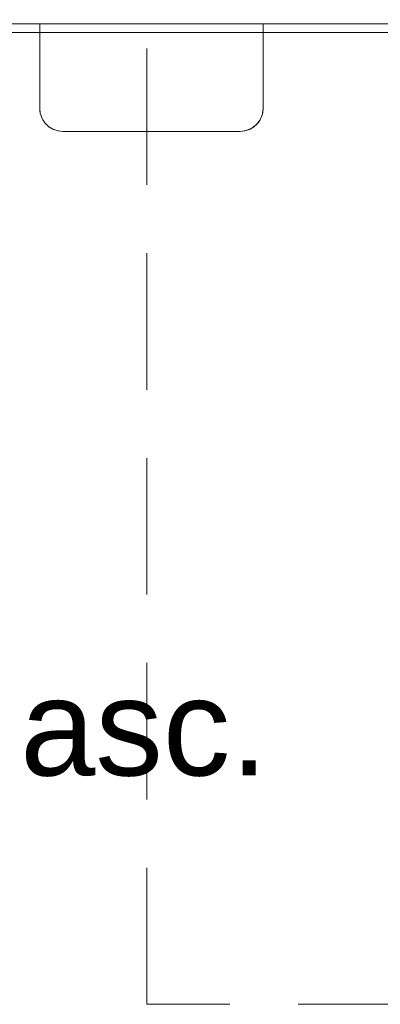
# Model space of a CAD drawing. Header units: millimetres. Extents: x 2 to 902, y -447 to 199.
# Tile 995 of 1056: x 65.352 to 66.191, y 184.978 to 187.267. Entities that reach past the tile are written whole.
import ezdxf

# ---------------------------------------------------------------- set-up
doc = ezdxf.new("R2010")
doc.units = ezdxf.units.MM
doc.header["$MEASUREMENT"] = 0
doc.linetypes.add('HIDDEN2', pattern=[0.47625, 0.3175, -0.15875])
doc.linetypes.add('NULL', pattern=[0])
for name, color, linetype, lineweight in [('Ambiente-Textos', 251, 'Continuous', 5), ('DI-Detalhes', 1, 'HIDDEN2', 9), ('IFC-Elemento construtivo genérico-Contorno', 253, 'Continuous', 5), ('IFC-Laje-Contorno', 134, 'Continuous', 5), ('IFC-Parede padrão-Contorno', 44, 'Continuous', 5)]:
    doc.layers.add(name, color=color, linetype=linetype, lineweight=lineweight)
doc.styles.add('Arial', font='arial.ttf')

msp = doc.modelspace()

# ---------------------------------------------------------------- linework, layer by layer
at = {"layer": 'DI-Detalhes'}
msp.add_lwpolyline([(65.6474, 189.3258), (71.5557, 189.3258), (71.5557, 184.9778), (65.6474, 184.9778), (65.6474, 189.3258)], dxfattribs=at)
at = {"layer": 'IFC-Elemento construtivo genérico-Contorno', "color": 7, "lineweight": 5}
for p, q in [((65.3985, 187.2574), (65.9185, 187.2574)), ((65.3985, 187.2574), (65.4612, 187.2574)), ((65.3985, 187.2574), (65.4019, 187.2574)), ((65.3985, 187.061), (65.3985, 187.2574)), ((65.4019, 187.2574), (65.4119, 187.2574)), ((65.4119, 187.2574), (65.4277, 187.2574)), ((65.4277, 187.2574), (65.4485, 187.2574)), ((65.4485, 187.2574), (65.4726, 187.2574)), ((65.4612, 187.2574), (65.5212, 187.2574)), ((65.4726, 187.2574), (65.4985, 187.2574)), ((65.4985, 187.2574), (65.8185, 187.2574)), ((65.7957, 187.2574), (65.8346, 187.2574)), ((65.8185, 187.2574), (65.8443, 187.2574)), ((65.8346, 187.2574), (65.8762, 187.2574)), ((65.8443, 187.2574), (65.8685, 187.2574)), ((65.8685, 187.2574), (65.8892, 187.2574)), ((65.8762, 187.2574), (65.9185, 187.2574)), ((65.8892, 187.2574), (65.9051, 187.2574)), ((65.9051, 187.2574), (65.915, 187.2574)), ((65.915, 187.2574), (65.9185, 187.2574)), ((65.9185, 187.061), (65.9185, 187.2574)), ((65.3985, 187.061), (65.3985, 187.2374)), ((65.9185, 187.061), (65.9185, 187.2374)), ((65.3985, 187.061), (65.3986, 187.0596)), ((65.3985, 187.061), (65.3988, 187.0582)), ((65.3985, 187.061), (65.3991, 187.0554)), ((65.3985, 187.061), (65.3998, 187.0489)), ((65.3986, 187.0596), (65.3998, 187.0489)), ((65.3986, 187.0596), (65.3998, 187.0489)), ((65.3986, 187.0596), (65.399, 187.0559)), ((65.3988, 187.0582), (65.3998, 187.0489)), ((65.3988, 187.0582), (65.3989, 187.0575)), ((65.399, 187.0558), (65.3991, 187.0554)), ((65.3991, 187.0554), (65.3991, 187.0551)), ((65.3991, 187.0554), (65.3998, 187.0489)), ((65.3991, 187.0554), (65.3993, 187.0538)), ((65.3992, 187.0547), (65.3992, 187.0544)), ((65.9166, 187.0471), (65.9185, 187.061)), ((65.9166, 187.0471), (65.9185, 187.061)), ((65.917, 187.0484), (65.9185, 187.061)), ((65.9171, 187.0491), (65.9185, 187.061)), ((65.9171, 187.0491), (65.9178, 187.0554)), ((65.9172, 187.0514), (65.9178, 187.0554)), ((65.9173, 187.0506), (65.9185, 187.061)), ((65.9175, 187.0523), (65.9185, 187.061)), ((65.9176, 187.0544), (65.9178, 187.0554)), ((65.9177, 187.0538), (65.9185, 187.061)), ((65.9177, 187.0538), (65.9185, 187.061)), ((65.9177, 187.0538), (65.9178, 187.0554)), ((65.9178, 187.0554), (65.9185, 187.061)), ((65.9178, 187.0554), (65.9185, 187.061)), ((65.3998, 187.0489), (65.3999, 187.0484)), ((65.3998, 187.0489), (65.4003, 187.0471)), ((65.3998, 187.0489), (65.3999, 187.0484)), ((65.3998, 187.0489), (65.4003, 187.0471)), ((65.3999, 187.0484), (65.4, 187.0484)), ((65.3999, 187.0484), (65.4, 187.0484)), ((65.4003, 187.0471), (65.4039, 187.0375)), ((65.4003, 187.0471), (65.4039, 187.0375)), ((65.4039, 187.0375), (65.4043, 187.0366)), ((65.4039, 187.0375), (65.4056, 187.0342)), ((65.4039, 187.0375), (65.4043, 187.0366)), ((65.4039, 187.0375), (65.4056, 187.0342)), ((65.4043, 187.0366), (65.4045, 187.0363)), ((65.4043, 187.0366), (65.4045, 187.0363)), ((65.4056, 187.0342), (65.4104, 187.0273)), ((65.4056, 187.0342), (65.4104, 187.0273)), ((65.9028, 187.0231), (65.9113, 187.0342)), ((65.9028, 187.0231), (65.9113, 187.0342)), ((65.9068, 187.0276), (65.9113, 187.0342)), ((65.9068, 187.0276), (65.9113, 187.0342)), ((65.9113, 187.0342), (65.9166, 187.0471)), ((65.9113, 187.0342), (65.9166, 187.0471)), ((65.9113, 187.0342), (65.9131, 187.0377)), ((65.9113, 187.0342), (65.9131, 187.0377)), ((65.9124, 187.0363), (65.9126, 187.0366)), ((65.9124, 187.0363), (65.9126, 187.0366)), ((65.9126, 187.0366), (65.9127, 187.0368)), ((65.9126, 187.0366), (65.9127, 187.0368)), ((65.9131, 187.0377), (65.9151, 187.0434)), ((65.9131, 187.0377), (65.9151, 187.0434)), ((65.9151, 187.0434), (65.9154, 187.044)), ((65.9151, 187.0434), (65.9154, 187.044)), ((65.9166, 187.0471), (65.9171, 187.0491)), ((65.9166, 187.0471), (65.9171, 187.0491)), ((65.9169, 187.0484), (65.917, 187.0484)), ((65.9169, 187.0484), (65.917, 187.0484)), ((65.917, 187.0484), (65.917, 187.0485)), ((65.9171, 187.0491), (65.9177, 187.0538)), ((65.9171, 187.0491), (65.9177, 187.0538)), ((65.9171, 187.0491), (65.9175, 187.0524)), ((65.9171, 187.0491), (65.9175, 187.0523)), ((65.9171, 187.0491), (65.9173, 187.0506)), ((65.9171, 187.0491), (65.9173, 187.0506)), ((65.9173, 187.0506), (65.9175, 187.0523)), ((65.4104, 187.0273), (65.4114, 187.0261)), ((65.4104, 187.0273), (65.4142, 187.0231)), ((65.4104, 187.0273), (65.4114, 187.0261)), ((65.4104, 187.0273), (65.4142, 187.0231)), ((65.4114, 187.0261), (65.4119, 187.0256)), ((65.4114, 187.0261), (65.4119, 187.0256)), ((65.4142, 187.0231), (65.419, 187.0188)), ((65.4142, 187.0231), (65.419, 187.0188)), ((65.419, 187.0188), (65.4253, 187.0146)), ((65.419, 187.0188), (65.4253, 187.0146)), ((65.4191, 187.0187), (65.4207, 187.0175)), ((65.4191, 187.0187), (65.4207, 187.0175)), ((65.4207, 187.0175), (65.4222, 187.0166)), ((65.4207, 187.0175), (65.4222, 187.0166)), ((65.4253, 187.0146), (65.4294, 187.0124)), ((65.4253, 187.0146), (65.4294, 187.0124)), ((65.4294, 187.0124), (65.4306, 187.0119)), ((65.4294, 187.0124), (65.4382, 187.0092)), ((65.4294, 187.0124), (65.4306, 187.0119)), ((65.4294, 187.0124), (65.4382, 187.0092)), ((65.4306, 187.0119), (65.4317, 187.0114)), ((65.4306, 187.0119), (65.4317, 187.0114)), ((65.4317, 187.0114), (65.4322, 187.0114)), ((65.4317, 187.0114), (65.4322, 187.0114)), ((65.4382, 187.0092), (65.4405, 187.0087)), ((65.4382, 187.0092), (65.4405, 187.0087)), ((65.4384, 187.0095), (65.447, 187.0082)), ((65.4384, 187.0095), (65.447, 187.0082)), ((65.4405, 187.0087), (65.4521, 187.0074)), ((65.4405, 187.0087), (65.4521, 187.0074)), ((65.8648, 187.0074), (65.8787, 187.0092)), ((65.8648, 187.0074), (65.8787, 187.0092)), ((65.8648, 187.0074), (65.8767, 187.0087)), ((65.8648, 187.0074), (65.8767, 187.0087)), ((65.87, 187.0082), (65.8775, 187.0092)), ((65.87, 187.0082), (65.8775, 187.0092)), ((65.8767, 187.0087), (65.8787, 187.0092)), ((65.8767, 187.0087), (65.8787, 187.0092)), ((65.8787, 187.0092), (65.8917, 187.0146)), ((65.8787, 187.0092), (65.8917, 187.0146)), ((65.8787, 187.0092), (65.8881, 187.0127)), ((65.8787, 187.0092), (65.8881, 187.0127)), ((65.8846, 187.0114), (65.8852, 187.0114)), ((65.8846, 187.0114), (65.8852, 187.0114)), ((65.8852, 187.0114), (65.8863, 187.012)), ((65.8852, 187.0114), (65.8863, 187.012)), ((65.8852, 187.0114), (65.8863, 187.012)), ((65.8852, 187.0114), (65.8863, 187.012)), ((65.8881, 187.0127), (65.8917, 187.0146)), ((65.8881, 187.0127), (65.8917, 187.0146)), ((65.8917, 187.0146), (65.9028, 187.0231)), ((65.8917, 187.0146), (65.9028, 187.0231)), ((65.8917, 187.0146), (65.8983, 187.0191)), ((65.8917, 187.0146), (65.8983, 187.0191)), ((65.8949, 187.0168), (65.8962, 187.0175)), ((65.8949, 187.0168), (65.8962, 187.0175)), ((65.8949, 187.0168), (65.8962, 187.0175)), ((65.8949, 187.0168), (65.8962, 187.0175)), ((65.8962, 187.0175), (65.8969, 187.0182)), ((65.8962, 187.0175), (65.8969, 187.0182)), ((65.8983, 187.0191), (65.9028, 187.0231)), ((65.8983, 187.0191), (65.9028, 187.0231)), ((65.9028, 187.0231), (65.9068, 187.0276)), ((65.9028, 187.0231), (65.9068, 187.0276)), ((65.905, 187.0256), (65.9055, 187.0261)), ((65.905, 187.0256), (65.9055, 187.0261)), ((65.9055, 187.0261), (65.9058, 187.0266)), ((65.9055, 187.0261), (65.9058, 187.0266)), ((65.447, 187.0082), (65.4536, 187.0074)), ((65.447, 187.0082), (65.4536, 187.0074)), ((65.4521, 187.0074), (65.4536, 187.0074)), ((65.4521, 187.0074), (65.4536, 187.0074)), ((65.4536, 187.0074), (65.4583, 187.0074)), ((65.4536, 187.0074), (65.4583, 187.0074)), ((65.4583, 187.0074), (65.4656, 187.0074)), ((65.4583, 187.0074), (65.4656, 187.0074)), ((65.4656, 187.0074), (65.4753, 187.0074)), ((65.4656, 187.0074), (65.4753, 187.0074)), ((65.4753, 187.0074), (65.4864, 187.0074)), ((65.4753, 187.0074), (65.4864, 187.0074)), ((65.4864, 187.0074), (65.4985, 187.0074)), ((65.4864, 187.0074), (65.4985, 187.0074)), ((65.4985, 187.0074), (65.8185, 187.0074)), ((65.4985, 187.0074), (65.8185, 187.0074)), ((65.8185, 187.0074), (65.8305, 187.0074)), ((65.8185, 187.0074), (65.8305, 187.0074)), ((65.8305, 187.0074), (65.8417, 187.0074)), ((65.8305, 187.0074), (65.8417, 187.0074)), ((65.8417, 187.0074), (65.8513, 187.0074)), ((65.8417, 187.0074), (65.8513, 187.0074)), ((65.8513, 187.0074), (65.8586, 187.0074)), ((65.8513, 187.0074), (65.8586, 187.0074)), ((65.8586, 187.0074), (65.8633, 187.0074)), ((65.8586, 187.0074), (65.8633, 187.0074)), ((65.8633, 187.0074), (65.87, 187.0082)), ((65.8633, 187.0074), (65.87, 187.0082)), ((65.8633, 187.0074), (65.8648, 187.0074)), ((65.8633, 187.0074), (65.8648, 187.0074))]:
    msp.add_line(p, q, dxfattribs=at)
at = {"layer": 'IFC-Laje-Contorno', "color": 7, "lineweight": 5}
for p, q in [((64.4538, 187.2574), (65.3985, 187.2574)), ((65.9185, 187.2574), (66.2038, 187.2574))]:
    msp.add_line(p, q, dxfattribs=at)
at = {"layer": 'IFC-Parede padrão-Contorno', "color": 7, "lineweight": 5}
for p, q in [((65.2747, 187.2574), (68.907, 187.2574)), ((60.5459, 187.2374), (67.9719, 187.2374))]:
    msp.add_line(p, q, dxfattribs=at)

# ---------------------------------------------------------------- texts
at = {"layer": 'Ambiente-Textos', "color": 7, "linetype": 'NULL', "lineweight": 5, "insert": (65.2048, 185.5066), "char_height": 0.225, "width": 2.958933, "attachment_point": 8, "line_spacing_factor": 0.9, "style": 'Arial'}
msp.add_mtext('WC Masc.', dxfattribs=at)

doc.saveas('drawing.dxf')
